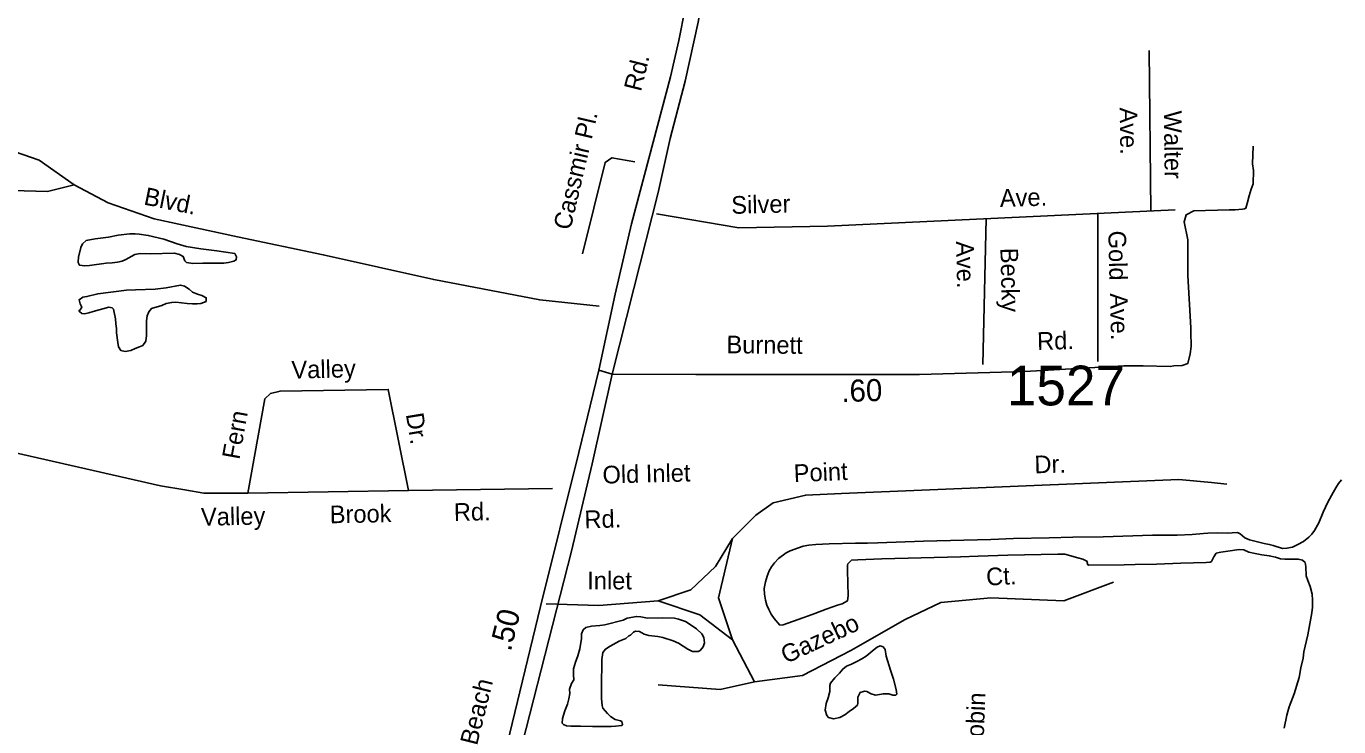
# Model space of a CAD drawing. Extents: x 1945482 to 2853149, y 66427 to 1015778.
# Drawn here: x 2332369 to 2337244, y 118275 to 120877 of the extents above; entities that cross this region are included whole.
import ezdxf

# ---------------------------------------------------------------- set-up
doc = ezdxf.new("R2010")
doc.units = 0
for name, color, linetype in [('Old_Level_10', 7, 'Continuous'), ('Old_Level_11', 7, 'Continuous'), ('Old_Level_17', 7, 'Continuous'), ('Old_Level_28', 7, 'Continuous'), ('Old_Level_32', 7, 'Continuous'), ('Old_Level_35', 7, 'Continuous'), ('Old_Level_6', 7, 'Continuous'), ('Old_Level_60', 7, 'Continuous'), ('Old_Level_8', 7, 'Continuous')]:
    doc.layers.add(name, color=color, linetype=linetype)

msp = doc.modelspace()

# ---------------------------------------------------------------- linework, layer by layer
at = {"layer": 'Old_Level_28'}
for points in [[(2334559.1, 122976.4), (2334645.8, 122444.6), (2334757.9, 121848.9), (2334776.5, 121724.7), (2334820.4, 121498.2), (2334832.1, 121414.2), (2334839, 121274.2), (2334834.4, 121157.6), (2334827.4, 121033.9), (2334815.7, 120942.9), (2334792.4, 120823.9), (2334762.1, 120688.6), (2334617.3, 120143.4), (2334556.6, 119882.3), (2334495.8, 119599.4)], [(2334545.4, 119585.1), (2334625.8, 119902.7), (2334715.5, 120258.8), (2334760.3, 120460.2), (2334815.7, 120672.3), (2334864.7, 120891.6), (2334888, 121019.9), (2334904.3, 121155.2), (2334906.7, 121276.5), (2334899.7, 121421.2), (2334874, 121565.9), (2334859.5, 121664), (2334789.7, 122011.3), (2334690.6, 122551.6), (2334638, 122865.2), (2334612.8, 122981)], [(2334495.8, 119599.4), (2334421.6, 119293.2), (2334279.4, 118721.5), (2334116.1, 118051.9), (2333906.2, 117204.1), (2333831.6, 116919.4), (2333697, 116380.3)], [(2333904.3, 116930.5), (2334062.5, 117592.3), (2334197.7, 118156.9), (2334393.6, 118926.9), (2334470.6, 119251.2), (2334545.4, 119585.1)]]:
    msp.add_lwpolyline(points, dxfattribs=at)
at = {"layer": 'Old_Level_32'}
for points in [[(2334545.4, 119585.1), (2334856.4, 119583), (2335134.5, 119583), (2335686.6, 119583), (2336077.9, 119595.2), (2336445.6, 119615.2), (2336517.2, 119615.2), (2336618, 119613), (2336631.4, 119615.2), (2336662.7, 119617.4), (2336682.9, 119624.2), (2336691.8, 119660), (2336696.3, 119686.9), (2336696.3, 119707), (2336694.1, 119722.7), (2336694.1, 119756.3), (2336682.9, 119951.2), (2336682.9, 120083.3), (2336669.5, 120150.5), (2336676.9, 120176.7), (2336705.3, 120191.6), (2336836.6, 120194.6), (2336859, 120194.6), (2336885.9, 120197.6), (2336893.3, 120199.1), (2336899.3, 120200.6), (2336903.8, 120218.5), (2336911.2, 120246.8), (2336918.7, 120272.2), (2336926.2, 120291.6), (2336927.6, 120340.9), (2336923.2, 120366.3), (2336926.2, 120432)], [(2334495.8, 119599.4), (2334545.4, 119585.1)]]:
    msp.add_lwpolyline(points, dxfattribs=at)
at = {"layer": 'Old_Level_35'}
for points in [[(2336539.9, 120787.1), (2336545.9, 120190.2)], [(2330169.1, 120128.4), (2330269.6, 120191.3), (2330298.9, 120233.2), (2330822.2, 120342.1), (2330960.4, 120354.6), (2331144.6, 120367.2), (2331571.6, 120367.2), (2331680.4, 120375.6), (2331948.4, 120400.7), (2332174.4, 120425.9), (2332295.8, 120421.7), (2332417.2, 120379.8), (2332547, 120287.6), (2332672.6, 120220.6), (2332844.2, 120161.9), (2333154, 120094.9), (2333472.2, 120027.9), (2333882.5, 119935.7), (2334276, 119860.3), (2334497.4, 119837.7)], [(2332547, 120287.6), (2332447.4, 120262.5), (2332317.6, 120266.7), (2332158.5, 120266.7), (2331945, 120300.2), (2331735.7, 120308.6), (2331685.5, 120321.1), (2331681.3, 120329.5), (2331680.4, 120375.6)], [(2334435.1, 120032.1), (2334518.8, 120371.4), (2334543.9, 120388.2), (2334628.9, 120373.1)], [(2334709.7, 120180.4), (2335015.7, 120128.4), (2335344.8, 120134.2), (2336636.1, 120194.4)], [(2336349.4, 120181), (2336349.4, 119631.4)], [(2335933.8, 120161.6), (2335921.7, 119620)], [(2333192.1, 119142.7), (2333028.9, 119142.7), (2332957.7, 119155.2), (2332867.7, 119169.9), (2332284.9, 119301.9), (2332228.4, 119306), (2332017, 119339.6), (2331981.4, 119345.8), (2331807.7, 119383.6), (2331694.7, 119431.7), (2331694.7, 119488.3), (2331684.2, 119540.7), (2331657, 119567.9), (2331619.3, 119576.3), (2331594.2, 119563.7)], [(2334323.8, 119159.6), (2333788.7, 119153.1), (2333713.3, 119528.1), (2333311.4, 119521.8), (2333275.9, 119513.4), (2333254.9, 119492.5), (2333192.1, 119142.7), (2333788.7, 119153.1)], [(2334299.7, 118731.4), (2334496, 118725.6), (2334715.4, 118742.9), (2334836.7, 118783.4), (2334929.1, 118870), (2334992.6, 118974), (2335079.2, 119060.7), (2335142.7, 119106.9), (2335263.9, 119135.8), (2335396.7, 119141.6), (2336649.6, 119193.6), (2336770.9, 119182), (2336828.6, 119176.2)], [(2334992.6, 118974), (2334940.6, 118754.5), (2334992.6, 118598.5)], [(2335073.4, 118442.5), (2335252.4, 118465.6), (2335431.4, 118558), (2335633.4, 118673.6), (2335766.2, 118737.1), (2335951, 118754.5), (2336222.4, 118742.9), (2336407.1, 118812.3)], [(2334715.4, 118742.9), (2334871.3, 118690.9), (2334992.6, 118598.5), (2335073.4, 118442.5), (2334946.4, 118413.6), (2334715.4, 118430.9)]]:
    msp.add_lwpolyline(points, dxfattribs=at)
at = {"layer": 'Old_Level_60'}
for points in [[(2332586, 119987.2), (2332604, 119988.4), (2332665, 119997.3), (2332687.5, 119998.6), (2332708, 120000.8), (2332724.7, 120004.3), (2332739, 120010.9), (2332772.5, 120028.7), (2332792.2, 120033), (2332828.5, 120032.2), (2332919, 120033.6), (2332938.5, 120029.7), (2332951.5, 120021.8), (2332957.2, 120005.8), (2332963.7, 119999.8), (2332987, 119996.2), (2333024.5, 119997.4), (2333087.5, 119996.4), (2333103, 119997.3), (2333120, 120000), (2333139.5, 120004.9), (2333148.2, 120008.9), (2333149.5, 120020.2), (2333143, 120033.2), (2333076.5, 120043.3), (2333017.2, 120050.4), (2332963, 120059.3), (2332929.5, 120069.3), (2332879.5, 120086.3), (2332822, 120099.7), (2332788.5, 120104.9), (2332773.5, 120105.8), (2332753, 120105.3), (2332710.7, 120100.8), (2332674.2, 120093), (2332624.5, 120087), (2332590.7, 120081.1), (2332577.7, 120068.5), (2332571, 120055.4), (2332562.7, 120018.7), (2332561, 120001.3), (2332561.5, 120000), (2332566.7, 119989.3), (2332586, 119987.2)], [(2332736, 119668.7), (2332757.5, 119672.2), (2332773.5, 119679.8), (2332790, 119685.6), (2332801.7, 119690.7), (2332813.5, 119706.7), (2332815, 119727.7), (2332815.5, 119782.2), (2332817.5, 119800.8), (2332824, 119816.3), (2332833.5, 119828.8), (2332872.5, 119839.1), (2332888, 119846.8), (2332909, 119850.9), (2332924, 119851.7), (2332967, 119846.6), (2332986.2, 119845.8), (2333003, 119845.6), (2333017.5, 119846.9), (2333036.7, 119854.9), (2333037.2, 119868.7), (2333020.5, 119877.4), (2333004.7, 119882.4), (2332986.2, 119889.8), (2332974.2, 119900.6), (2332956.5, 119911.8), (2332942, 119915.5), (2332888, 119904.8), (2332847.5, 119899.9), (2332775, 119898.4), (2332740.5, 119896.5), (2332634.5, 119883.3), (2332594.2, 119873.1), (2332579, 119870.1), (2332564.7, 119860.8), (2332568.7, 119846.3), (2332575.2, 119833.8), (2332569.5, 119823.4), (2332563.5, 119819.6), (2332566, 119817.6), (2332574.7, 119810.1), (2332585, 119808.7), (2332600.7, 119812.5), (2332617.5, 119818), (2332676, 119833), (2332687.5, 119831.1), (2332692.5, 119826.7), (2332700, 119789.9), (2332701.2, 119771.2), (2332703.5, 119754.4), (2332704.2, 119738.3), (2332709, 119702.6), (2332712, 119685.7), (2332720, 119672.6), (2332736, 119668.7)], [(2337254.2, 119192.5), (2337242.7, 119178.1), (2337232.7, 119162.7), (2337223, 119145.5), (2337203.2, 119109.2), (2337185.7, 119072.1), (2337169.5, 119032.9), (2337153.5, 119003.5), (2337144, 118990.2), (2337132.7, 118979.2), (2337113, 118963.1), (2337092.2, 118952.1), (2337071.5, 118942.6), (2337051.5, 118937.9), (2337034.7, 118937.8), (2337000.5, 118948.8), (2336985.5, 118952.3), (2336967.2, 118955.3), (2336912, 118969.5), (2336894.5, 118977.3), (2336878, 118991.6), (2336867.7, 118996.1), (2336847.5, 118995.4), (2336831.5, 118993.9), (2336794, 118994.9), (2336758.2, 118994.5), (2336741.5, 118993.5), (2336700, 118988.9), (2336643.5, 118986.9), (2336552.7, 118987.1), (2336368.7, 118980.5), (2336255.7, 118979.3), (2336168, 118976.8), (2336035.2, 118974.8), (2335951, 118971.2), (2335701.7, 118964.9), (2335532, 118958.5), (2335493.2, 118957.4), (2335448.7, 118957.3), (2335350.5, 118954.3), (2335301.5, 118951.8), (2335275, 118949.2), (2335254.5, 118945.4), (2335237, 118940.1)], [(2335237, 118940.1), (2335206.2, 118928.3), (2335191.7, 118921.6), (2335163.2, 118899.9), (2335148.5, 118884.3), (2335137.5, 118868.9), (2335128.5, 118854.3), (2335120.5, 118834), (2335114.2, 118812.8), (2335110.2, 118788.9), (2335110.5, 118768.2), (2335114.7, 118745.9), (2335120, 118727.3), (2335127, 118710.7), (2335136.2, 118693.9), (2335147, 118676.9), (2335168, 118652.2), (2335180.7, 118653.4), (2335253.5, 118679.4), (2335274.5, 118687.6), (2335297.5, 118695.3), (2335340, 118711.7), (2335382.2, 118726.4), (2335399.7, 118731.7), (2335418.7, 118742.3), (2335422, 118761.5), (2335418.7, 118855.9), (2335419.5, 118874.7), (2335420.5, 118880.4), (2335433.7, 118893.7), (2335457.5, 118895.3), (2335546.7, 118898.4), (2335838.5, 118905.7), (2335904.7, 118909.1), (2336014.7, 118912.7), (2336201, 118916.4), (2336227, 118915.7), (2336275, 118903), (2336293.2, 118897.1), (2336308.5, 118890.1), (2336311.5, 118876.9), (2336314, 118875.1), (2336446.7, 118876.5), (2336488.2, 118878.2), (2336567, 118879.5), (2336657.5, 118882.7), (2336751.5, 118885), (2336765.7, 118886.2), (2336771, 118888.9), (2336779.5, 118905.8), (2336789, 118919.8), (2336806, 118924), (2336831.5, 118927.2), (2336873.5, 118933.9), (2336891, 118931.7)], [(2336891, 118931.7), (2336909.7, 118923.8), (2336933.7, 118918.1), (2336958.2, 118913.8), (2336985.5, 118910.1), (2337008.7, 118904.6), (2337027.7, 118899.1), (2337043.7, 118897.7), (2337093.5, 118897.8), (2337109, 118893.4), (2337119.5, 118885.1), (2337122.2, 118869.9), (2337123, 118835.8), (2337128.5, 118817.8), (2337137.7, 118796.1), (2337145.5, 118767.3), (2337147, 118745.6), (2337146.2, 118719), (2337143.7, 118698.7), (2337129.2, 118617.1), (2337114.7, 118553.2), (2337111.7, 118530.4), (2337103, 118494.4), (2337096.5, 118458.5), (2337078.7, 118397.1), (2337060, 118349.2), (2337054.7, 118332.4), (2337051, 118317.6), (2337041.5, 118269.9)], [(2334472.5, 118276.2), (2334427.2, 118277.6), (2334391.5, 118277), (2334376, 118278.3), (2334364, 118283.2), (2334359.5, 118288.2), (2334360.2, 118306.1), (2334369.2, 118334.9), (2334379, 118359.1), (2334384.5, 118378.6), (2334387.5, 118398.2), (2334386.7, 118414.5), (2334394, 118435.3), (2334402.5, 118449.5), (2334401, 118467.8), (2334401.7, 118490.2), (2334408.5, 118514.9), (2334417.2, 118538), (2334425, 118564.4), (2334431.5, 118603.4), (2334431, 118620.4), (2334437.2, 118635.3), (2334446.7, 118643.6), (2334468.5, 118648.6), (2334499.7, 118651.4), (2334517.5, 118654), (2334586.5, 118671.5), (2334601, 118677.9), (2334635, 118685.2), (2334651.5, 118683.7), (2334676.7, 118678.6), (2334732.2, 118680), (2334776, 118678.2), (2334792, 118674.7), (2334817.7, 118665.5), (2334838.2, 118653), (2334858.2, 118638.8), (2334878, 118620.7), (2334885.7, 118607), (2334888.5, 118586.7), (2334883.7, 118571.7), (2334871.5, 118558.7), (2334864.2, 118554.3), (2334843.5, 118554.8), (2334826.7, 118563.3), (2334791.7, 118585.7), (2334772, 118594.5), (2334733.7, 118606.5), (2334714.5, 118610.5), (2334680.7, 118614.5), (2334664.5, 118618.8), (2334646.5, 118629), (2334631.2, 118630), (2334624.5, 118626.6), (2334613.7, 118615.5), (2334607.5, 118612.7), (2334595.5, 118603.3), (2334571, 118592.9), (2334537.7, 118574.8), (2334520, 118563.5), (2334510.2, 118551.4), (2334506.7, 118524.8), (2334505, 118421.3), (2334506, 118379.8), (2334507.5, 118354.4), (2334510, 118344.2), (2334528, 118324.1), (2334539.5, 118313.3), (2334556.7, 118302.3), (2334576.2, 118296.8), (2334581, 118294.5), (2334583.7, 118283.7), (2334580.5, 118279.7), (2334557.2, 118277.5), (2334541.7, 118276.7), (2334472.5, 118276.2)], [(2335367.5, 118305), (2335348.2, 118309.2), (2335342, 118316.6), (2335336.5, 118337.1), (2335340.2, 118361.8), (2335347, 118382), (2335353.2, 118406.3), (2335353.5, 118429), (2335355.5, 118437.2), (2335372, 118456.9), (2335389.5, 118474.6), (2335401.7, 118489.4), (2335415.5, 118499.7), (2335433.7, 118507.4), (2335454, 118517.1), (2335472, 118527), (2335488.7, 118537.7), (2335503.7, 118549.1), (2335517.7, 118562.1), (2335529.5, 118571.3), (2335541, 118575.6), (2335551.2, 118571.7), (2335559, 118561.5), (2335563, 118537.4), (2335578.5, 118485.5), (2335589.5, 118452.5), (2335600.2, 118414), (2335602, 118396.8), (2335598.7, 118393.1), (2335587.2, 118392.7), (2335572.2, 118398), (2335552.5, 118397.7), (2335522.7, 118391.9), (2335507, 118397.5), (2335491.2, 118405.6), (2335482, 118407.7), (2335465.7, 118402.2), (2335457.5, 118385.5), (2335457.7, 118363.6), (2335456.5, 118355.6), (2335441.5, 118342.6), (2335425.7, 118331.8), (2335409.5, 118319.1), (2335390.2, 118309.6), (2335367.5, 118305)]]:
    msp.add_lwpolyline(points, dxfattribs=at)

# ---------------------------------------------------------------- texts
at = {"layer": 'Old_Level_10'}
for s, height, rotation, p in [('Ave.', 65.62, 270.7134, (2336430.1, 120575)), ('Walter', 65.62, 270.7134, (2336594.3, 120563)), ('Cassmir Pl.', 65.617, 76.8424, (2334389.8, 120116.7)), ('Blvd.', 65.62, 348.5292, (2332802.4, 120215.2)), ('Ave.', 65.62, 1.4982, (2335985.9, 120205.9)), ('Silver', 65.62, 1.4978, (2334988.4, 120179.8)), ('Ave.', 65.62, 271.3705, (2335822.3, 120078)), ('Gold', 65.62, 271.3846, (2336387.8, 120117.1)), ('Becky', 65.62, 271.3705, (2335987, 120053.3)), ('Ave.', 65.62, 271.3846, (2336393.9, 119885)), ('Valley', 65.62, 1.3213, (2333354.5, 119567.9)), ('Fern', 65.62, 79.7754, (2333160.1, 119265.2)), ('Dr.', 65.62, 279.2923, (2333778.4, 119435.9)), ('Old Inlet', 65.62, 1.4589, (2334509.9, 119178.1)), ('Point', 65.62, 2.3935, (2335220.8, 119183.6)), ('Dr.', 65.62, 1.4358, (2336114.2, 119216.4)), ('Brook', 65.62, 1.0898, (2333496.7, 119030.8)), ('Rd.', 65.62, 1.0901, (2333957.6, 119039.6)), ('Valley', 65.62, 1.0887, (2333018.4, 119021.7)), ('Rd.', 65.62, 1.4589, (2334442.8, 119012.3)), ('Ct.', 65.62, 2.9834, (2335935.8, 118799.1)), ('Gazebo', 65.62, 25.0576, (2335190.9, 118507.9)), ('       Sea Robin ', 65.617, 87.6903, (2335908.6, 117821.2))]:
    msp.add_text(s, height=height, rotation=rotation, dxfattribs=at).set_placement(p)
msp.add_text('Inlet', height=65.62, dxfattribs=at).set_placement((2334452.5, 118785.3))
at = {"layer": 'Old_Level_11'}
for s, rotation, p in [('Rd.', 1.5235, (2336124.2, 119674.7)), ('Burnett', 359.5263, (2334969.5, 119662.3))]:
    msp.add_text(s, height=65.62, rotation=rotation, dxfattribs=at).set_placement(p)
at = {"layer": 'Old_Level_17'}
for s, rotation, p in [('.60', 1.6073, (2335397.2, 119481)), ('.50', 76.0512, (2334168.1, 118552))]:
    msp.add_text(s, height=82.02, rotation=rotation, dxfattribs=at).set_placement(p)
at = {"layer": 'Old_Level_6'}
for s, rotation, p in [('Rd.', 75.9248, (2334651.6, 120631.9)), ('Beach', 76.0127, (2334043, 118203))]:
    msp.add_text(s, height=65.62, rotation=rotation, dxfattribs=at).set_placement(p)
at = {"layer": 'Old_Level_8'}
msp.add_text('1527', height=147.64, dxfattribs=at).set_placement((2336010.9, 119468.7))

doc.saveas('drawing.dxf')
